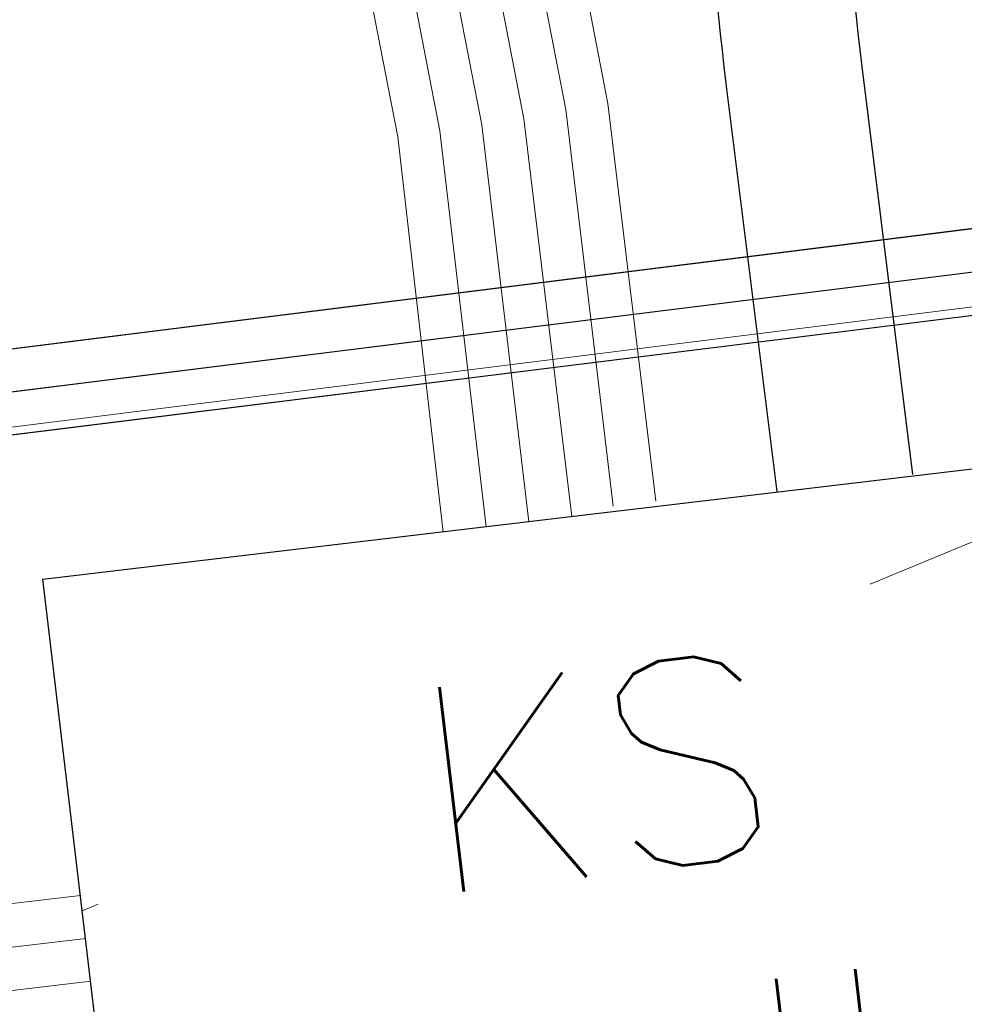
# Model space of a CAD drawing. Header units: metres. Extents: x -502 to 161, y -108 to 174.
# Tile 505 of 656: x -61.54 to -60.44, y -16.66 to -15.51. Entities that reach past the tile are written whole.
import ezdxf

# ---------------------------------------------------------------- set-up
doc = ezdxf.new("R2010")
doc.units = ezdxf.units.M
doc.header["$LTSCALE"] = 0.1
for name, color, linetype in [('BRI31-005.05-5p02-Koordinierung Lageplan 4. BA ZOB West 2022-06-15', 7, 'Continuous'), ('BRI31-005.06-5f07-Koordinierung Lageplan 4. BA ZOB Fernbusbahnh', 7, 'Continuous'), ('BRI32-005.02-5f05-Koordinierung Schemaplan 4 BA ZOB Teilbereich', 7, 'Continuous'), ('BRI32-005.03-5f06-Koordinierung Schemaplan 4 BA ZOB Teilbereich 2 Ost - Bahnhofsallee 2023-01-21', 7, 'Continuous')]:
    doc.layers.add(name, color=color, linetype=linetype)
doc.styles.add('Txt', font='txt_____.ttf')

# ---------------------------------------------------------------- blocks, each defined once
blk = doc.blocks.new('_X18')
at = {"color": 7, "linetype": 'Continuous', "lineweight": 9, "transparency": 33554687}
for p, q in [((1.1855, 0.0855), (0.965, -0.0059)), ((0, 0), (0, 0)), ((0.0647, -0.3791), (0.0459, -0.3869))]:
    blk.add_line(p, q, dxfattribs=at)
blk = doc.blocks.new('_X29')
at = {"color": 7, "linetype": 'Continuous', "lineweight": 9, "transparency": 33554687}
for p, q in [((1.1855, 0.0855), (0.965, -0.0059)), ((0, 0), (0, 0)), ((0.0647, -0.3791), (0.0459, -0.3869))]:
    blk.add_line(p, q, dxfattribs=at)

msp = doc.modelspace()

# ---------------------------------------------------------------- linework, layer by layer
at = {"layer": 'BRI31-005.05-5p02-Koordinierung Lageplan 4. BA ZOB West 2022-06-15', "color": 250, "linetype": 'Continuous', "lineweight": 25, "true_color": 0x333333, "transparency": 33554687, "flags": 128}
for points in [[(-56.5667, -14.3244), (-56.9487, -14.6244), (-57.8377, -15.3484), (-58.3257, -15.4954), (-59.9937, -15.7044), (-61.6697, -15.9144), (-63.7887, -16.4534), (-69.5837, -17.4834), (-75.3287, -18.4234), (-81.5687, -19.5644), (-84.6457, -20.1594), (-93.6297, -21.6994), (-104.3877, -23.8594), (-121.7187, -27.1554), (-122.6217, -27.3224), (-126.1537, -27.9814), (-137.6357, -30.1594), (-150.2927, -32.5534), (-151.8867, -32.8594), (-157.0417, -33.8394), (-163.2567, -32.9244), (-174.3647, -31.3244), (-178.3997, -30.6854)], [(-56.5467, -14.3734), (-56.9177, -14.6634), (-57.8137, -15.3934), (-58.3107, -15.5434), (-58.9957, -15.6304), (-59.9877, -15.7544), (-61.6607, -15.9634), (-63.7777, -16.5024), (-69.5757, -17.5324), (-75.3197, -18.4724), (-81.5597, -19.6134), (-84.6367, -20.2084), (-93.6207, -21.7484), (-104.3777, -23.9084), (-121.7097, -27.2044), (-122.6127, -27.3714), (-126.1447, -28.0304), (-137.6267, -30.2084), (-150.2837, -32.6024), (-151.8777, -32.9084), (-157.0407, -33.8904), (-163.2637, -32.9734), (-174.3717, -31.3734), (-178.4067, -30.7344)], [(-56.5277, -14.4214), (-56.8867, -14.7024), (-57.7897, -15.4384), (-58.2967, -15.5914), (-58.9897, -15.6804), (-59.9817, -15.8044), (-61.6517, -16.0124), (-63.7667, -16.5514), (-69.5677, -17.5814), (-75.3107, -18.5214), (-81.5507, -19.6624), (-84.6277, -20.2574), (-93.6117, -21.7974), (-104.3677, -23.9574), (-121.7007, -27.2534), (-122.6037, -27.4204), (-126.1357, -28.0794), (-137.6177, -30.2574), (-150.2747, -32.6514), (-151.8687, -32.9574), (-154.1107, -33.3844)]]:
    msp.add_lwpolyline(points, dxfattribs=at)
at = {"layer": 'BRI31-005.05-5p02-Koordinierung Lageplan 4. BA ZOB West 2022-06-15', "color": 35, "linetype": 'Continuous', "lineweight": 13, "true_color": 0x99724c, "transparency": 33554687, "flags": 128}
msp.add_lwpolyline([(-56.5317, -14.4104), (-56.8937, -14.6954), (-57.7937, -15.4294), (-58.2987, -15.5824), (-58.9897, -15.6704), (-59.9837, -15.7944), (-61.6527, -16.0034), (-63.7687, -16.5424), (-69.5707, -17.5724), (-75.3137, -18.5124), (-81.5517, -19.6534), (-84.6287, -20.2484), (-93.6127, -21.7884), (-104.3697, -23.9484)], dxfattribs=at)
at = {"layer": 'BRI31-005.05-5p02-Koordinierung Lageplan 4. BA ZOB West 2022-06-15', "color": 7, "linetype": 'Continuous', "lineweight": 13, "transparency": 33554687, "flags": 128}
for points in [[(-61.4667, -16.5364), (-61.8967, -16.5874), (-64.8047, -17.0724), (-67.0677, -17.3534), (-81.2107, -19.8354), (-82.4137, -20.0454), (-83.9977, -20.3754), (-88.8717, -21.3944), (-93.5607, -22.0544), (-96.7847, -22.7254), (-98.7487, -23.1054), (-104.2927, -24.2564), (-104.8637, -24.3634), (-122.5617, -27.6464), (-126.0927, -28.3114), (-137.5747, -30.4814), (-151.2867, -33.0514), (-152.1117, -33.2054), (-156.9627, -34.1054), (-163.4867, -33.2114), (-174.4007, -31.5814), (-178.4277, -30.8814)], [(-61.4607, -16.5864), (-61.8897, -16.6374), (-64.7977, -17.1214), (-67.0607, -17.4024), (-81.2017, -19.8844), (-82.4047, -20.0944), (-83.9877, -20.4244), (-88.8627, -21.4434), (-93.5517, -22.1034), (-96.7747, -22.7744), (-98.7387, -23.1544), (-104.2827, -24.3054), (-104.8547, -24.4124), (-122.5527, -27.6954), (-126.0837, -28.3604), (-137.5657, -30.5304), (-151.2777, -33.1004), (-152.1027, -33.2544), (-156.9617, -34.1564), (-163.4937, -33.2604), (-174.4077, -31.6304), (-178.4347, -30.9304)], [(-178.4417, -30.9794), (-174.4147, -31.6794), (-163.5007, -33.3094), (-156.9607, -34.2074), (-152.0937, -33.3034), (-151.2687, -33.1494), (-137.5567, -30.5794), (-126.0747, -28.4094), (-122.5437, -27.7444), (-104.8457, -24.4614), (-104.2727, -24.3544), (-98.7287, -23.2034), (-96.7647, -22.8234), (-93.5427, -22.1524), (-88.8537, -21.4924), (-83.9777, -20.4734), (-82.3957, -20.1434), (-81.1927, -19.9334), (-67.0537, -17.4514), (-64.7907, -17.1704), (-61.8827, -16.6874), (-61.4547, -16.6364)]]:
    msp.add_lwpolyline(points, dxfattribs=at)
at = {"layer": 'BRI31-005.06-5f07-Koordinierung Lageplan 4. BA ZOB Fernbusbahnh', "color": 250, "linetype": 'Continuous', "lineweight": 20, "true_color": 0x333333, "transparency": 33554687, "flags": 128}
for points in [[(-56.5667, -14.3244), (-56.9487, -14.6244), (-57.8377, -15.3484), (-58.3257, -15.4954), (-59.9937, -15.7044), (-61.6697, -15.9144), (-63.7887, -16.4534), (-69.5837, -17.4834), (-75.3287, -18.4234), (-81.5687, -19.5644), (-84.6457, -20.1594), (-93.6297, -21.6994), (-104.3877, -23.8594), (-121.7187, -27.1554), (-122.6217, -27.3224), (-126.1537, -27.9814), (-137.6357, -30.1594), (-150.2927, -32.5534), (-151.8867, -32.8594), (-157.0417, -33.8394), (-163.2567, -32.9244), (-174.3647, -31.3244), (-178.3997, -30.6854)], [(-56.5467, -14.3734), (-56.9177, -14.6634), (-57.8137, -15.3934), (-58.3107, -15.5434), (-58.9957, -15.6304), (-59.9877, -15.7544), (-61.6607, -15.9634), (-63.7777, -16.5024), (-69.5757, -17.5324), (-75.3197, -18.4724), (-81.5597, -19.6134), (-84.6367, -20.2084), (-93.6207, -21.7484), (-104.3777, -23.9084), (-121.7097, -27.2044), (-122.6127, -27.3714), (-126.1447, -28.0304), (-137.6267, -30.2084), (-150.2837, -32.6024), (-151.8777, -32.9084), (-157.0407, -33.8904), (-163.2637, -32.9734), (-174.3717, -31.3734), (-178.4067, -30.7344)]]:
    msp.add_lwpolyline(points, dxfattribs=at)
at = {"layer": 'BRI31-005.06-5f07-Koordinierung Lageplan 4. BA ZOB Fernbusbahnh', "color": 7, "linetype": 'Continuous', "lineweight": 9, "transparency": 33554687, "flags": 128}
for points in [[(-61.4667, -16.5364), (-61.8967, -16.5874), (-64.8047, -17.0724), (-67.0677, -17.3534), (-81.2107, -19.8354), (-82.4137, -20.0454), (-83.9977, -20.3754), (-88.8717, -21.3944), (-93.5607, -22.0544), (-96.7847, -22.7254), (-98.7487, -23.1054), (-104.2927, -24.2564), (-104.8637, -24.3634), (-122.5617, -27.6464), (-126.0927, -28.3114), (-137.5747, -30.4814), (-151.2867, -33.0514), (-152.1117, -33.2054), (-156.9627, -34.1054), (-163.4867, -33.2114), (-174.4007, -31.5814), (-178.4277, -30.8814)], [(-61.4607, -16.5864), (-61.8897, -16.6374), (-64.7977, -17.1214), (-67.0607, -17.4024), (-81.2017, -19.8844), (-82.4047, -20.0944), (-83.9877, -20.4244), (-88.8627, -21.4434), (-93.5517, -22.1034), (-96.7747, -22.7744), (-98.7387, -23.1544), (-104.2827, -24.3054), (-104.8547, -24.4124), (-122.5527, -27.6954), (-126.0837, -28.3604), (-137.5657, -30.5304), (-151.2777, -33.1004), (-152.1027, -33.2544), (-156.9617, -34.1564), (-163.4937, -33.2604), (-174.4077, -31.6304), (-178.4347, -30.9304)], [(-178.4417, -30.9794), (-174.4147, -31.6794), (-163.5007, -33.3094), (-156.9607, -34.2074), (-152.0937, -33.3034), (-151.2687, -33.1494), (-137.5567, -30.5794), (-126.0747, -28.4094), (-122.5437, -27.7444), (-104.8457, -24.4614), (-104.2727, -24.3544), (-98.7287, -23.2034), (-96.7647, -22.8234), (-93.5427, -22.1524), (-88.8537, -21.4924), (-83.9777, -20.4734), (-82.3957, -20.1434), (-81.1927, -19.9334), (-67.0537, -17.4514), (-64.7907, -17.1704), (-61.8827, -16.6874), (-61.4547, -16.6364)]]:
    msp.add_lwpolyline(points, dxfattribs=at)
at = {"layer": 'BRI32-005.02-5f05-Koordinierung Schemaplan 4 BA ZOB Teilbereich', "color": 250, "linetype": 'Continuous', "lineweight": 25, "true_color": 0x333333, "transparency": 33554687, "flags": 128}
for points in [[(-56.5667, -14.3244), (-56.9487, -14.6244), (-57.8377, -15.3484), (-58.3257, -15.4954), (-59.9937, -15.7044), (-61.6697, -15.9144), (-63.7887, -16.4534), (-69.5837, -17.4834), (-75.3287, -18.4234), (-81.5687, -19.5644), (-84.6457, -20.1594), (-93.6297, -21.6994), (-104.3877, -23.8594), (-121.7187, -27.1554), (-122.6217, -27.3224), (-126.1537, -27.9814), (-137.6357, -30.1594), (-150.2927, -32.5534), (-151.8867, -32.8594), (-157.0417, -33.8394), (-163.2567, -32.9244), (-174.3647, -31.3244), (-178.3997, -30.6854)], [(-56.5467, -14.3734), (-56.9177, -14.6634), (-57.8137, -15.3934), (-58.3107, -15.5434), (-58.9957, -15.6304), (-59.9877, -15.7544), (-61.6607, -15.9634), (-63.7777, -16.5024), (-69.5757, -17.5324), (-75.3197, -18.4724), (-81.5597, -19.6134), (-84.6367, -20.2084), (-93.6207, -21.7484), (-104.3777, -23.9084), (-121.7097, -27.2044), (-122.6127, -27.3714), (-126.1447, -28.0304), (-137.6267, -30.2084), (-150.2837, -32.6024), (-151.8777, -32.9084), (-157.0407, -33.8904), (-163.2637, -32.9734), (-174.3717, -31.3734), (-178.4067, -30.7344)], [(-56.5277, -14.4214), (-56.8867, -14.7024), (-57.7897, -15.4384), (-58.2967, -15.5914), (-58.9897, -15.6804), (-59.9817, -15.8044), (-61.6517, -16.0124), (-63.7667, -16.5514), (-69.5677, -17.5814), (-75.3107, -18.5214), (-81.5507, -19.6624), (-84.6277, -20.2574), (-93.6117, -21.7974), (-104.3677, -23.9574), (-121.7007, -27.2534), (-122.6037, -27.4204), (-126.1357, -28.0794), (-137.6177, -30.2574), (-150.2747, -32.6514), (-151.8687, -32.9574), (-154.1107, -33.3844)]]:
    msp.add_lwpolyline(points, dxfattribs=at)
at = {"layer": 'BRI32-005.02-5f05-Koordinierung Schemaplan 4 BA ZOB Teilbereich', "color": 35, "linetype": 'Continuous', "lineweight": 13, "true_color": 0x99724c, "transparency": 33554687, "flags": 128}
msp.add_lwpolyline([(-56.5317, -14.4104), (-56.8937, -14.6954), (-57.7937, -15.4294), (-58.2987, -15.5824), (-58.9897, -15.6704), (-59.9837, -15.7944), (-61.6527, -16.0034), (-63.7687, -16.5424), (-69.5707, -17.5724), (-75.3137, -18.5124), (-81.5517, -19.6534), (-84.6287, -20.2484), (-93.6127, -21.7884), (-104.3697, -23.9484)], dxfattribs=at)
at = {"layer": 'BRI32-005.03-5f06-Koordinierung Schemaplan 4 BA ZOB Teilbereich 2 Ost - Bahnhofsallee 2023-01-21', "color": 7, "linetype": 'Continuous', "lineweight": 9, "transparency": 33554687, "flags": 128}
for points in [[(-60.7957, -16.0764), (-60.8517, -15.6124), (-61.1147, -14.2504), (-61.7287, -10.8204), (-61.8487, -9.8474), (-62.6797, -1.8904)], [(-60.8457, -16.0824), (-60.9007, -15.6194), (-61.1637, -14.2594), (-61.7777, -10.8294), (-61.8987, -9.8524), (-62.7297, -1.8954)], [(-60.9437, -16.1004), (-60.9987, -15.6374), (-61.2617, -14.2774), (-61.8757, -10.8474), (-61.9967, -9.8704), (-62.8277, -1.9134)], [(-60.8937, -16.0944), (-60.9497, -15.6304), (-61.2127, -14.2684), (-61.8267, -10.8384), (-61.9467, -9.8654), (-62.7777, -1.9084)], [(-61.0437, -16.1124), (-61.0967, -15.6514), (-61.3597, -14.2954), (-61.9737, -10.8654), (-62.0967, -9.8804), (-62.9277, -1.9234)], [(-60.9937, -16.1064), (-61.0477, -15.6444), (-61.3107, -14.2864), (-61.9247, -10.8564), (-62.0467, -9.8754), (-62.8777, -1.9184)], [(-61.5107, -16.1674), (-60.3317, -16.0274), (-60.2147, -17.0134), (-61.3937, -17.1534), (-61.5107, -16.1674)], [(-61.5107, -16.1674), (-60.3317, -16.0274), (-60.2147, -17.0134), (-61.3937, -17.1534), (-61.5107, -16.1674)], [(-61.4667, -16.5364), (-61.8967, -16.5874), (-64.8047, -17.0724), (-67.0677, -17.3534), (-81.2107, -19.8354), (-82.4137, -20.0454), (-83.9977, -20.3754), (-88.8717, -21.3944), (-93.5607, -22.0544), (-96.7847, -22.7254), (-98.7487, -23.1054), (-104.2927, -24.2564), (-104.8637, -24.3634), (-122.5617, -27.6464), (-126.0927, -28.3114), (-137.5747, -30.4814), (-151.2867, -33.0514), (-152.1117, -33.2054), (-156.9627, -34.1054), (-163.4867, -33.2114), (-174.4007, -31.5814), (-178.4277, -30.8814)], [(-61.4607, -16.5864), (-61.8897, -16.6374), (-64.7977, -17.1214), (-67.0607, -17.4024), (-81.2017, -19.8844), (-82.4047, -20.0944), (-83.9877, -20.4244), (-88.8627, -21.4434), (-93.5517, -22.1034), (-96.7747, -22.7744), (-98.7387, -23.1544), (-104.2827, -24.3054), (-104.8547, -24.4124), (-122.5527, -27.6954), (-126.0837, -28.3604), (-137.5657, -30.5304), (-151.2777, -33.1004), (-152.1027, -33.2544), (-156.9617, -34.1564), (-163.4937, -33.2604), (-174.4077, -31.6304), (-178.4347, -30.9304)], [(-178.4417, -30.9794), (-174.4147, -31.6794), (-163.5007, -33.3094), (-156.9607, -34.2074), (-152.0937, -33.3034), (-151.2687, -33.1494), (-137.5567, -30.5794), (-126.0747, -28.4094), (-122.5437, -27.7444), (-104.8457, -24.4614), (-104.2727, -24.3544), (-98.7287, -23.2034), (-96.7647, -22.8234), (-93.5427, -22.1524), (-88.8537, -21.4924), (-83.9777, -20.4734), (-82.3957, -20.1434), (-81.1927, -19.9334), (-67.0537, -17.4514), (-64.7907, -17.1704), (-61.8827, -16.6874), (-61.4547, -16.6364)]]:
    msp.add_lwpolyline(points, dxfattribs=at)
at = {"layer": 'BRI32-005.03-5f06-Koordinierung Schemaplan 4 BA ZOB Teilbereich 2 Ost - Bahnhofsallee 2023-01-21', "color": 7, "linetype": 'Continuous', "lineweight": 30, "transparency": 33554687, "flags": 128}
for points in [[(-60.496, -16.0453), (-60.5552, -15.5694), (-60.5552, -15.5694, -0.102152), (-60.4563, -14.3319), (-60.4563, -14.3319, 0.118177), (-60.397, -13.1005), (-60.49, -12.6092)], [(-60.6472, -12.639), (-60.5542, -13.1302), (-60.5542, -13.1302, -0.11863), (-60.6144, -14.3567), (-60.6144, -14.3567, 0.102604), (-60.714, -15.5892), (-60.6548, -16.0651)]]:
    msp.add_lwpolyline(points, format="xyb", dxfattribs=at)
at = {"layer": 'BRI32-005.03-5f06-Koordinierung Schemaplan 4 BA ZOB Teilbereich 2 Ost - Bahnhofsallee 2023-01-21', "color": 250, "linetype": 'Continuous', "lineweight": 20, "true_color": 0x333333, "transparency": 33554687, "flags": 128}
for points in [[(-56.5667, -14.3244), (-56.9487, -14.6244), (-57.8377, -15.3484), (-58.3257, -15.4954), (-59.9937, -15.7044), (-61.6697, -15.9144), (-63.7887, -16.4534), (-69.5837, -17.4834), (-75.3287, -18.4234), (-81.5687, -19.5644), (-84.6457, -20.1594), (-93.6297, -21.6994), (-104.3877, -23.8594), (-121.7187, -27.1554), (-122.6217, -27.3224), (-126.1537, -27.9814), (-137.6357, -30.1594), (-150.2927, -32.5534), (-151.8867, -32.8594), (-157.0417, -33.8394), (-163.2567, -32.9244), (-174.3647, -31.3244), (-178.3997, -30.6854)], [(-56.5467, -14.3734), (-56.9177, -14.6634), (-57.8137, -15.3934), (-58.3107, -15.5434), (-58.9957, -15.6304), (-59.9877, -15.7544), (-61.6607, -15.9634), (-63.7777, -16.5024), (-69.5757, -17.5324), (-75.3197, -18.4724), (-81.5597, -19.6134), (-84.6367, -20.2084), (-93.6207, -21.7484), (-104.3777, -23.9084), (-121.7097, -27.2044), (-122.6127, -27.3714), (-126.1447, -28.0304), (-137.6267, -30.2084), (-150.2837, -32.6024), (-151.8777, -32.9084), (-157.0407, -33.8904), (-163.2637, -32.9734), (-174.3717, -31.3734), (-178.4067, -30.7344)], [(-56.5277, -14.4214), (-56.8867, -14.7024), (-57.7897, -15.4384), (-58.2967, -15.5914), (-58.9897, -15.6804), (-59.9817, -15.8044), (-61.6517, -16.0124), (-63.7667, -16.5514), (-69.5677, -17.5814), (-75.3107, -18.5214), (-81.5507, -19.6624), (-84.6277, -20.2574), (-93.6117, -21.7974), (-104.3677, -23.9574), (-121.7007, -27.2534), (-122.6037, -27.4204), (-126.1357, -28.0794), (-137.6177, -30.2574), (-150.2747, -32.6514), (-151.8687, -32.9574), (-154.1107, -33.3844)]]:
    msp.add_lwpolyline(points, dxfattribs=at)
at = {"layer": 'BRI32-005.03-5f06-Koordinierung Schemaplan 4 BA ZOB Teilbereich 2 Ost - Bahnhofsallee 2023-01-21', "color": 35, "linetype": 'Continuous', "lineweight": 9, "true_color": 0x99724c, "transparency": 33554687, "flags": 128}
msp.add_lwpolyline([(-56.5317, -14.4104), (-56.8937, -14.6954), (-57.7937, -15.4294), (-58.2987, -15.5824), (-58.9897, -15.6704), (-59.9837, -15.7944), (-61.6527, -16.0034), (-63.7687, -16.5424), (-69.5707, -17.5724), (-75.3137, -18.5124), (-81.5517, -19.6534), (-84.6287, -20.2484), (-93.6127, -21.7884), (-104.3697, -23.9484)], dxfattribs=at)
at = {"layer": 'BRI32-005.03-5f06-Koordinierung Schemaplan 4 BA ZOB Teilbereich 2 Ost - Bahnhofsallee 2023-01-21', "color": 7, "linetype": 'Continuous', "lineweight": 30, "transparency": 33554687, "flags": 128}
msp.add_lwpolyline([(-61.5107, -16.1674), (-60.3317, -16.0274), (-60.2147, -17.0134), (-61.3937, -17.1534), (-61.5107, -16.1674)], dxfattribs=at)

# ---------------------------------------------------------------- block references
at = {"layer": 'BRI32-005.03-5f06-Koordinierung Schemaplan 4 BA ZOB Teilbereich 2 Ost - Bahnhofsallee 2023-01-21', "color": 7, "transparency": 33554687}
for name in ['_X18', '_X29']:
    msp.add_blockref(name, (-61.5107, -16.1674), dxfattribs=at)

# ---------------------------------------------------------------- texts
at = {"layer": 'BRI32-005.03-5f06-Koordinierung Schemaplan 4 BA ZOB Teilbereich 2 Ost - Bahnhofsallee 2023-01-21', "color": 7, "transparency": 33554687, "char_height": 0.24, "attachment_point": 1, "rotation": 6.7719, "line_spacing_factor": 0.25, "style": 'Txt'}
for s, insert in [('KS', (-61.0888, -16.2982)), ('Stadt', (-61.3295, -16.7135))]:
    msp.add_mtext(s, dxfattribs=dict(at, insert=insert))

doc.saveas('drawing.dxf')
